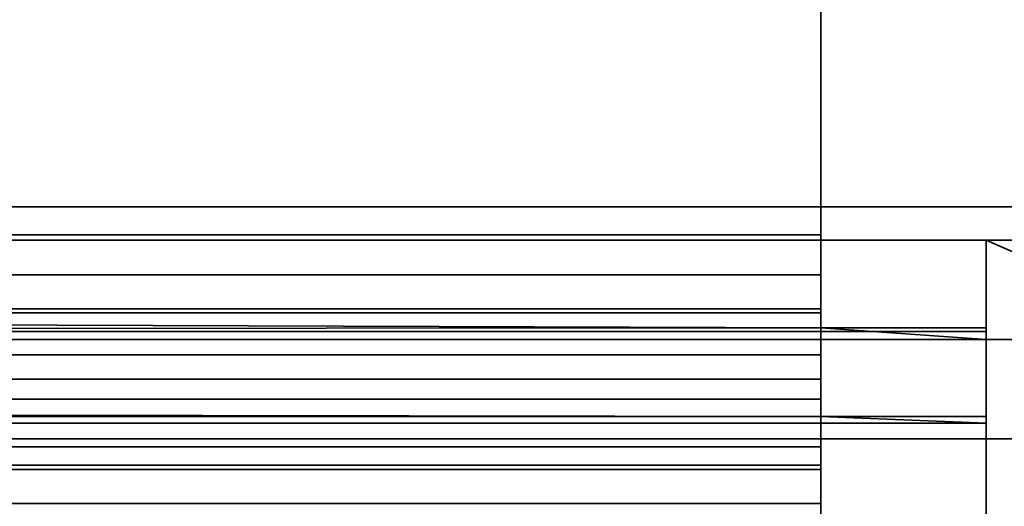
# Model space of a CAD drawing. Header units: millimetres. Extents: x -603 to 3703, y -120 to 249.
# Tile 1025 of 1056: x 3197.04 to 3211.91, y 14.28 to 21.63. Entities that reach past the tile are written whole.
import ezdxf

# ---------------------------------------------------------------- set-up
doc = ezdxf.new("R2010")
doc.units = ezdxf.units.MM
doc.layers.add('151', color=7, linetype='Continuous', true_color=0xffffff)

# ---------------------------------------------------------------- blocks, each defined once
blk = doc.blocks.new('UG_SURFACE_003')
at = {"layer": '151', "color": 252, "linetype": 'Continuous', "lineweight": 35}
for points in [[(3702.5, -30, 2213), (3702.5, 229.8, 2213), (2297.5, 229.8, 2213), (2297.5, -30, 2213)], [(2447.5, -30, 2063), (2447.5, 229.8, 2063), (3552.5, 229.8, 2063), (3552.5, -30, 2063)]]:
    blk.add_3dface(points, dxfattribs=at)
blk = doc.blocks.new('UG_SURFACE_205')
at = {"layer": '151', "color": 7, "linetype": 'Continuous', "lineweight": 35}
for points in [[(3496.15, 10.45, 2004.65), (3496.15, 228.45, 2004.65), (2503.85, 228.45, 2004.65), (2503.85, 10.45, 2004.65)], [(2504, 10.45, 2004.5), (2504, 228.45, 2004.5), (3496, 228.45, 2004.5), (3496, 10.45, 2004.5)]]:
    blk.add_3dface(points, dxfattribs=at)
blk = doc.blocks.new('UG_SURFACE_206')
at = {"layer": '151', "color": 41, "linetype": 'Continuous', "lineweight": 35}
for points in [[(3496.15, 228.45, 2004.65), (3496.15, 10.45, 2004.65), (2503.85, 10.45, 2004.65), (2503.85, 228.45, 2004.65)], [(3510, 18.3, 2018.5), (3510, 70.3, 2018.5), (2490, 70.3, 2018.5), (2490, 18.3, 2018.5)], [(3500.5, 18.8, 2009), (3503, 18.8, 2011.5), (2497, 18.8, 2011.5), (2499.5, 18.8, 2009)], [(3503, 18.8, 2011.5), (3503, 16.8, 2011.5), (2497, 16.8, 2011.5), (2497, 18.8, 2011.5)], [(3500.5, 18.8, 2009), (2499.5, 18.8, 2009), (2499.5, 10.45, 2009), (3500.5, 10.45, 2009)], [(3508.5, 16.8, 2017), (3510, 18.3, 2018.5), (2490, 18.3, 2018.5), (2491.5, 16.8, 2017)], [(3503, 16.8, 2011.5), (3508.5, 16.8, 2017), (2491.5, 16.8, 2017), (2497, 16.8, 2011.5)]]:
    blk.add_3dface(points, dxfattribs=at)
blk = doc.blocks.new('UG_SURFACE_221')
at = {"layer": '151', "color": 252, "linetype": 'Continuous', "lineweight": 35}
for points in [[(2790.867, 23.101, 2021), (2790.867, 18.38, 2021), (3209.133, 18.38, 2021), (3209.133, 23.101, 2021)], [(2790.867, 23.101, 2019.5), (3209.133, 23.101, 2019.5), (3042.327, 18.38, 2019.5), (2957.673, 18.38, 2019.5)], [(3209.133, 23.101, 2019.5), (3126.98, 18.38, 2019.5), (3042.327, 18.38, 2019.5)], [(3209.133, 23.101, 2019.5), (3209.133, 18.38, 2019.5), (3126.98, 18.38, 2019.5)], [(3209.133, 18.38, 2019.5), (3209.133, 23.101, 2019.5), (3209.133, 23.101, 2021), (3209.133, 18.38, 2021)], [(2790.867, 17.201, 2020.766), (3209.133, 17.201, 2020.766), (3209.133, 18.38, 2021), (2790.867, 18.38, 2021)], [(3209.133, 17.775, 2019.38), (3126.98, 17.775, 2019.38), (3126.98, 18.38, 2019.5), (3209.133, 18.38, 2019.5)], [(3209.133, 18.38, 2021), (3209.133, 17.201, 2020.766), (3209.133, 17.775, 2019.38), (3209.133, 18.38, 2019.5)], [(3211.633, 13.3, 2011), (3211.633, 18.3, 2011), (3211.633, 18.3, 2009.5), (3211.633, 13.3, 2009.5)], [(3223.033, 18.3, 2009.5), (3211.633, 18.3, 2009.5), (3211.633, 18.3, 2011), (3223.033, 18.3, 2011)], [(3211.633, 13.3, 2009.5), (3211.633, 18.3, 2009.5), (3223.033, 18.3, 2009.5), (3223.033, 13.3, 2009.5)], [(3223.033, 13.3, 2011), (3211.633, 18.3, 2011), (3211.633, 13.3, 2011)], [(3223.033, 13.3, 2011), (3223.033, 18.3, 2011), (3211.633, 18.3, 2011)], [(3209.133, 17.263, 2019.037), (3126.98, 17.263, 2019.037), (3126.98, 17.775, 2019.38), (3209.133, 17.775, 2019.38)], [(3209.133, 17.263, 2019.037), (3209.133, 17.775, 2019.38), (3209.133, 17.201, 2020.766), (3209.133, 16.202, 2020.098)], [(3126.98, 17.263, 2019.037), (3209.133, 17.263, 2019.037), (3209.133, 16.973, 2018.639)], [(3209.133, 16.973, 2018.639), (3126.98, 16.92, 2018.525), (3126.98, 17.263, 2019.037)], [(3209.133, 16.202, 2020.098), (3209.133, 15.638, 2019.322), (3209.133, 16.973, 2018.639), (3209.133, 17.263, 2019.037)], [(2790.867, 16.202, 2020.098), (3209.133, 16.202, 2020.098), (3209.133, 17.201, 2020.766), (2790.867, 17.201, 2020.766)], [(3209.133, 16.973, 2018.639), (3211.633, 16.973, 2018.639), (3211.633, 16.92, 2018.525), (3126.98, 16.92, 2018.525)], [(3209.133, 16.973, 2018.639), (3209.133, 15.638, 2019.322), (3211.633, 15.638, 2019.322), (3211.633, 16.8, 2018.728)], [(3211.633, 16.8, 2018.728), (3211.633, 16.973, 2018.639), (3209.133, 16.973, 2018.639)], [(3211.633, 16.92, 2018.525), (3211.633, 16.973, 2018.639), (3211.633, 16.8, 2018.728)], [(3211.633, 16.8, 2017.92), (3126.98, 16.8, 2017.92), (3126.98, 16.92, 2018.525), (3211.633, 16.92, 2018.525)], [(3211.633, 16.8, 2018.728), (3211.633, 16.8, 2017.92), (3211.633, 16.92, 2018.525)], [(2790.867, 16.8, 2012.58), (3209.133, 16.8, 2012.58), (3209.133, 16.566, 2011.401), (2790.867, 16.566, 2011.401)], [(3209.133, 16.8, 2012.58), (2790.867, 16.8, 2012.58), (2957.673, 16.8, 2017.92), (3042.327, 16.8, 2017.92)], [(3042.327, 16.8, 2017.92), (3126.98, 16.8, 2017.92), (3209.133, 16.8, 2015.901), (3209.133, 16.8, 2012.58)], [(3126.98, 16.8, 2017.92), (3211.633, 16.8, 2017.92), (3225.533, 16.8, 2015.901), (3209.133, 16.8, 2015.901)], [(3209.133, 16.8, 2012.58), (3209.133, 16.8, 2015.901), (3209.133, 15.3, 2015.901), (3209.133, 15.3, 2012.58)], [(3209.133, 15.3, 2012.58), (3209.133, 15.18, 2011.975), (3209.133, 16.566, 2011.401), (3209.133, 16.8, 2012.58)], [(3209.133, 16.8, 2015.901), (3225.533, 16.8, 2015.901), (3225.533, 15.3, 2015.901), (3209.133, 15.3, 2015.901)], [(3223.033, 15.3, 2022.5), (3223.033, 16.8, 2022.5), (3211.633, 16.8, 2022.5), (3211.633, 15.3, 2022.5)], [(3211.633, 15.3, 2022.5), (3211.633, 16.8, 2022.5), (3211.633, 16.8, 2018.728), (3211.633, 15.638, 2019.322)], [(3223.033, 16.8, 2018.728), (3223.033, 16.8, 2017.92), (3211.633, 16.8, 2017.92), (3211.633, 16.8, 2018.728)], [(3211.633, 16.8, 2018.728), (3211.633, 16.8, 2022.5), (3223.033, 16.8, 2022.5), (3223.033, 16.8, 2018.728)], [(3225.533, 16.8, 2015.901), (3211.633, 16.8, 2017.92), (3223.033, 16.8, 2017.92), (3443.8, 16.8, 2015.901)], [(2790.867, 16.566, 2011.401), (3209.133, 16.566, 2011.401), (3209.133, 15.898, 2010.402), (2790.867, 15.898, 2010.402)], [(3209.133, 15.18, 2011.975), (3209.133, 14.837, 2011.463), (3209.133, 15.898, 2010.402), (3209.133, 16.566, 2011.401)], [(3209.133, 15.638, 2019.322), (2790.867, 16.202, 2020.098), (2790.867, 15.638, 2019.322)], [(3209.133, 15.638, 2019.322), (3209.133, 16.202, 2020.098), (2790.867, 16.202, 2020.098)], [(2790.867, 15.898, 2010.402), (3209.133, 15.898, 2010.402), (3209.133, 14.899, 2009.734), (2790.867, 14.899, 2009.734)], [(3209.133, 14.899, 2009.734), (3209.133, 15.898, 2010.402), (3209.133, 14.837, 2011.463), (3209.133, 14.325, 2011.12)], [(2790.867, 15.638, 2019.322), (2788.367, 15.638, 2019.322), (2788.367, 15.534, 2019.099), (3211.633, 15.534, 2019.099)], [(2790.867, 15.638, 2019.322), (3211.633, 15.534, 2019.099), (3209.133, 15.638, 2019.322)], [(3211.633, 15.534, 2019.099), (3211.633, 15.638, 2019.322), (3209.133, 15.638, 2019.322)], [(3211.633, 15.3, 2022.5), (3211.633, 15.638, 2019.322), (3211.633, 15.534, 2019.099)], [(3211.633, 15.534, 2019.099), (2788.367, 15.534, 2019.099), (2788.367, 15.3, 2017.92), (3211.633, 15.3, 2017.92)], [(3211.633, 15.534, 2019.099), (3211.633, 15.3, 2017.92), (3211.633, 15.3, 2022.5)], [(3211.633, 15.3, 2017.92), (2788.367, 15.3, 2017.92), (3209.133, 15.3, 2015.901)], [(3209.133, 15.3, 2012.58), (3209.133, 15.3, 2015.901), (2788.367, 15.3, 2017.92), (2790.867, 15.3, 2015.901)], [(2790.867, 15.18, 2011.975), (3209.133, 15.18, 2011.975), (3209.133, 15.3, 2012.58), (2790.867, 15.3, 2012.58)], [(2790.867, 15.3, 2015.901), (2790.867, 15.3, 2012.58), (3209.133, 15.3, 2012.58)], [(2790.867, 14.837, 2011.463), (3209.133, 14.837, 2011.463), (3209.133, 15.18, 2011.975), (2790.867, 15.18, 2011.975)], [(3209.133, 15.3, 2015.901), (3223.033, 15.3, 2017.92), (3211.633, 15.3, 2017.92)], [(3209.133, 15.3, 2015.901), (3225.533, 15.3, 2015.901), (3446.3, 15.3, 2017.92), (3223.033, 15.3, 2017.92)], [(3223.033, 15.3, 2017.92), (3223.033, 15.3, 2022.5), (3211.633, 15.3, 2022.5), (3211.633, 15.3, 2017.92)], [(2790.867, 14.899, 2009.734), (3209.133, 14.899, 2009.734), (3209.133, 13.72, 2009.5), (2790.867, 13.72, 2009.5)], [(3209.133, 13.72, 2009.5), (3209.133, 14.899, 2009.734), (3209.133, 14.325, 2011.12), (3209.133, 13.72, 2011)], [(2790.867, 14.325, 2011.12), (3209.133, 14.325, 2011.12), (3209.133, 14.837, 2011.463), (2790.867, 14.837, 2011.463)], [(2790.867, 13.72, 2011), (3209.133, 13.72, 2011), (3209.133, 14.325, 2011.12), (2790.867, 14.325, 2011.12)]]:
    blk.add_3dface(points, dxfattribs=at)
blk = doc.blocks.new('UG_SURFACE_230')
at = {"layer": '151', "color": 252, "linetype": 'Continuous', "lineweight": 35}
for points in [[(2486, -46.92, 2022.5), (3514, -46.92, 2022.5), (3514, 62.92, 2022.5), (2486, 62.92, 2022.5)], [(2487.5, -46.92, 2021), (2487.5, 62.92, 2021), (3512.5, 62.92, 2021), (3512.5, -46.92, 2021)]]:
    blk.add_3dface(points, dxfattribs=at)

msp = doc.modelspace()

# ---------------------------------------------------------------- linework, layer by layer
at = {"layer": '151', "color": 252, "linetype": 'Continuous', "lineweight": -3, "true_color": 0x939598}
for p, q in [((3209.133, 23.101, 2021), (3209.133, 18.38, 2021)), ((3209.133, 23.101, 2019.5), (3209.133, 18.38, 2019.5)), ((2497, 18.8, 2011.5), (3503, 18.8, 2011.5)), ((2499.5, 18.8, 2009), (3500.5, 18.8, 2009)), ((2490, 18.3, 2018.5), (3510, 18.3, 2018.5)), ((3209.133, 18.38, 2021), (2790.867, 18.38, 2021)), ((3209.133, 18.38, 2019.5), (2790.867, 18.38, 2019.5)), ((3223.033, 18.3, 2011), (3211.633, 18.3, 2011)), ((3211.633, 18.3, 2009.5), (3211.633, 13.3, 2009.5)), ((3211.633, 13.3, 2011), (3211.633, 18.3, 2011)), ((3223.033, 18.3, 2009.5), (3211.633, 18.3, 2009.5)), ((3211.633, 18.3, 2009.5), (3211.633, 18.3, 2011)), ((3209.133, 16.973, 2018.639), (3209.133, 15.638, 2019.322)), ((3211.633, 16.973, 2018.639), (3209.133, 16.973, 2018.639)), ((3211.633, 16.973, 2018.639), (3211.633, 16.8, 2018.728)), ((2491.5, 16.8, 2017), (3508.5, 16.8, 2017)), ((2497, 16.8, 2011.5), (3503, 16.8, 2011.5)), ((3211.633, 16.8, 2017.92), (2788.367, 16.8, 2017.92)), ((3209.133, 16.8, 2012.58), (2790.867, 16.8, 2012.58)), ((3209.133, 16.8, 2015.901), (3209.133, 15.3, 2015.901)), ((3209.133, 16.8, 2012.58), (3209.133, 16.8, 2015.901)), ((3225.533, 16.8, 2015.901), (3209.133, 16.8, 2015.901)), ((3211.633, 15.638, 2019.322), (3211.633, 16.8, 2018.728)), ((3211.633, 16.8, 2018.728), (3211.633, 16.8, 2022.5)), ((3211.633, 16.8, 2018.728), (3211.633, 16.8, 2017.92)), ((3211.633, 16.8, 2022.5), (3223.033, 16.8, 2022.5)), ((3211.633, 16.8, 2022.5), (3211.633, 15.3, 2022.5)), ((3211.633, 15.638, 2019.322), (3209.133, 15.638, 2019.322)), ((3211.633, 15.3, 2017.92), (2788.367, 15.3, 2017.92)), ((3209.133, 15.3, 2012.58), (2790.867, 15.3, 2012.58)), ((3225.533, 15.3, 2015.901), (3209.133, 15.3, 2015.901)), ((3209.133, 15.3, 2015.901), (3209.133, 15.3, 2012.58)), ((3211.633, 15.3, 2017.92), (3211.633, 15.3, 2022.5)), ((3211.633, 15.3, 2022.5), (3223.033, 15.3, 2022.5))]:
    msp.add_line(p, q, dxfattribs=at)
at = {"layer": '151', "color": 252, "linetype": 'Continuous', "lineweight": -3, "true_color": 0x939598, "extrusion": (-1, 0, 0)}
for centre, radius, start, end in [((-18.38, 2017.92, -3209.133), 1.58, 27.0767, 90), ((-18.38, 2017.92, -3209.133), 3.08, 27.0767, 90), ((-18.38, 2017.92, -3211.633), 3.08, 0, 27.0767), ((-13.72, 2012.58, -3209.133), 1.58, 180, 270)]:
    msp.add_arc(centre, radius, start, end, dxfattribs=at)
at = {"layer": '151', "color": 252, "linetype": 'Continuous', "lineweight": -3, "true_color": 0x939598, "extrusion": (1, 0, 0)}
for centre, radius, start, end in [((18.38, 2017.92, 3211.633), 1.58, 152.9233, 180), ((13.72, 2012.58, 3209.133), 3.08, 270, 0)]:
    msp.add_arc(centre, radius, start, end, dxfattribs=at)

# ---------------------------------------------------------------- block references
at = {"layer": '151', "color": 252, "linetype": 'Continuous', "lineweight": -3, "true_color": 0x939598}
for name in ['UG_SURFACE_205', 'UG_SURFACE_003', 'UG_SURFACE_206', 'UG_SURFACE_230', 'UG_SURFACE_221']:
    msp.add_blockref(name, (0, 0), dxfattribs=at)

doc.saveas('drawing.dxf')
